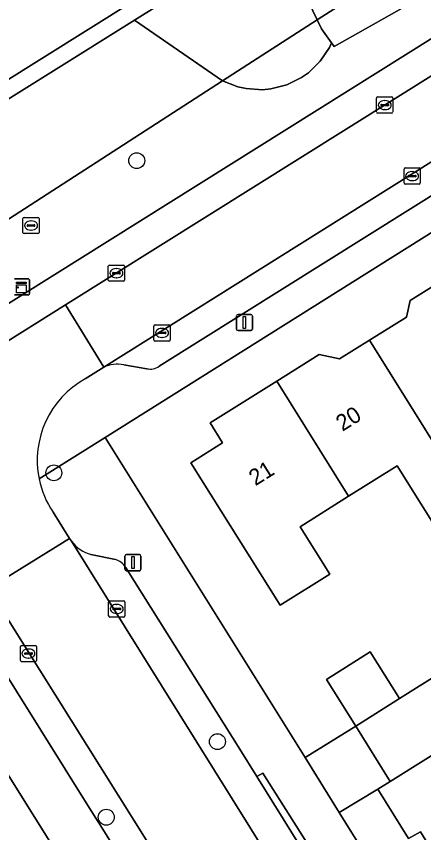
# Model space of a CAD drawing. Extents: x 159664 to 160323, y 385312 to 386115.
# Drawn here: x 159905.9 to 159931, y 385907.3 to 385957.6 of the extents above; entities that cross this region are included whole.
import ezdxf

# ---------------------------------------------------------------- set-up
doc = ezdxf.new("R2010")
doc.units = 0
for name, color, linetype in [('IMGEO_Boom', 7, 'Continuous'), ('IMGEO_Erf', 7, 'Continuous'), ('IMGEO_Groenvoorziening', 7, 'Continuous'), ('IMGEO_Hek', 7, 'Continuous'), ('IMGEO_Kast', 7, 'Continuous'), ('IMGEO_Kolk', 7, 'Continuous'), ('IMGEO_Lichtmast', 7, 'Continuous'), ('IMGEO_Meer_plas_ven_vijver', 7, 'Continuous'), ('IMGEO_Oever', 7, 'Continuous'), ('IMGEO_Pand', 7, 'Continuous'), ('IMGEO_Pand_nummerreeks', 7, 'Continuous'), ('IMGEO_Parkeervlak_open', 7, 'Continuous'), ('IMGEO_Rijbaan_lokaal_open', 7, 'Continuous'), ('IMGEO_Rioolput', 7, 'Continuous'), ('IMGEO_Voetpad_open', 7, 'Continuous')]:
    doc.layers.add(name, color=color, linetype=linetype)

msp = doc.modelspace()

# ---------------------------------------------------------------- linework, layer by layer
at = {"layer": 'IMGEO_Boom'}
for centre in [(159913.357, 385948.701), (159908.249, 385929.487), (159918.328, 385912.941), (159911.48, 385908.288)]:
    msp.add_circle(centre, 0.489, dxfattribs=at)
at = {"layer": 'IMGEO_Erf'}
for points in [[(159960.488, 385962.471), (159911.405, 385931.658), (159923.736, 385911.957), (159926.845, 385913.899), (159925.054, 385916.767), (159927.744, 385918.461), (159929.535, 385915.593), (159932.126, 385917.225)], [(159932.45, 385925.043), (159929.398, 385929.916), (159926.408, 385928.043), (159923.415, 385926.169), (159925.247, 385923.243), (159922.198, 385921.348), (159916.686, 385930.107), (159918.648, 385931.341), (159917.884, 385932.562), (159921.978, 385935.125), (159924.597, 385936.765), (159925.844, 385936.493), (159927.692, 385937.647), (159929.965, 385939.065), (159930.194, 385940.086), (159931.685, 385941.015)], [(159905.202, 385904.344), (159906.986, 385901.466), (159910.117, 385903.4), (159897.762, 385923.148)], [(159932.364, 385904.934), (159930.832, 385907.387), (159930.108, 385906.981), (159928.212, 385910.024), (159925.825, 385908.577), (159972.737, 385833.507)]]:
    msp.add_lwpolyline(points, dxfattribs=at)
at = {"layer": 'IMGEO_Groenvoorziening'}
for points in [[(159929.698, 385960.737), (159930.844, 385958.751), (159925.526, 385955.729), (159925.362, 385955.957), (159925.229, 385955.669), (159924.663, 385954.821), (159923.933, 385954.11), (159923.516, 385953.815), (159922.602, 385953.364), (159921.614, 385953.113), (159921.106, 385953.066), (159920.089, 385953.133), (159919.591, 385953.245), (159918.644, 385953.623), (159905.459, 385945.09), (159902.396, 385942.717), (159901.198, 385940.363), (159899.753, 385938.659), (159900.054, 385938.175), (159900.817, 385937.026), (159953.545, 385970.025)], [(159925.225, 385964.84), (159922.545, 385963.17), (159921.886, 385962.759), (159924.472, 385957.375), (159925.781, 385958.217), (159926.104, 385958.426)], [(159926.104, 385958.426), (159925.781, 385958.217), (159924.472, 385957.375), (159924.741, 385956.817), (159925.362, 385955.957), (159925.526, 385955.729), (159930.844, 385958.751), (159929.698, 385960.737)], [(159897.211, 385945.222), (159896.236, 385944.319), (159899.753, 385938.659), (159901.198, 385940.363), (159902.396, 385942.717), (159905.459, 385945.09), (159918.644, 385953.623), (159913.212, 385957.341), (159897.24, 385947.371)]]:
    msp.add_lwpolyline(points, dxfattribs=at)
for points in [[(159913.212, 385957.341), (159918.644, 385953.623), (159924.472, 385957.375), (159921.886, 385962.759)], [(159924.472, 385957.375), (159918.644, 385953.623), (159919.591, 385953.245), (159920.089, 385953.133), (159921.106, 385953.066), (159921.614, 385953.113), (159922.602, 385953.364), (159923.516, 385953.815), (159923.933, 385954.11), (159924.663, 385954.821), (159925.229, 385955.669), (159925.362, 385955.957), (159924.741, 385956.817)]]:
    msp.add_lwpolyline(points, close=True, dxfattribs=at)
at = {"layer": 'IMGEO_Hek'}
msp.add_lwpolyline([(159928.966, 385910.495), (159926.845, 385913.899)], dxfattribs=at)
at = {"layer": 'IMGEO_Kast'}
for p, q in [((159905.822, 385941.435), (159906.663, 385941.435)), ((159906.663, 385941.435), (159905.822, 385941.435)), ((159906.747, 385941.36), (159906.747, 385940.519)), ((159906.747, 385940.519), (159906.747, 385941.36)), ((159906.672, 385940.435), (159905.831, 385940.435)), ((159905.831, 385940.435), (159906.672, 385940.435))]:
    msp.add_line(p, q, dxfattribs=at)
for points in [[(159905.942, 385941.225), (159906.542, 385941.225), (159906.542, 385941.14), (159905.942, 385941.14), (159905.942, 385941.225)], [(159905.942, 385941.05), (159906.542, 385941.05), (159906.542, 385940.561), (159905.942, 385940.561), (159905.942, 385941.05)]]:
    msp.add_lwpolyline(points, dxfattribs=at)
msp.add_circle((159906.026, 385940.899), 0.0377, dxfattribs=at)
for centre, start, end in [((159906.669, 385941.357), 2.4484, 94.2845), ((159906.669, 385941.357), 2.4484, 94.2845), ((159906.669, 385940.513), 272.4484, 4.2845), ((159906.669, 385940.513), 272.4484, 4.2845)]:
    msp.add_arc(centre, 0.0779, start, end, dxfattribs=at)
at = {"layer": 'IMGEO_Kolk'}
for p, q in [((159928.134, 385951.696), (159928.134, 385952.548)), ((159928.209, 385952.622), (159929.061, 385952.622)), ((159928.622, 385952.402), (159928.647, 385952.402)), ((159929.135, 385952.548), (159929.135, 385951.696)), ((159928.393, 385952.116), (159928.393, 385952.128)), ((159928.831, 385952.079), (159928.433, 385952.079)), ((159928.436, 385952.165), (159928.834, 385952.165)), ((159928.645, 385951.842), (159928.62, 385951.842)), ((159928.877, 385952.128), (159928.877, 385952.116)), ((159929.061, 385951.622), (159928.209, 385951.622)), ((159929.821, 385947.326), (159929.821, 385948.178)), ((159929.896, 385948.252), (159930.748, 385948.252)), ((159930.822, 385948.178), (159930.822, 385947.326)), ((159930.08, 385947.746), (159930.08, 385947.758)), ((159930.518, 385947.709), (159930.12, 385947.709)), ((159930.123, 385947.795), (159930.521, 385947.795)), ((159930.309, 385948.032), (159930.334, 385948.032)), ((159930.564, 385947.758), (159930.564, 385947.746)), ((159930.748, 385947.252), (159929.896, 385947.252)), ((159930.332, 385947.472), (159930.307, 385947.472)), ((159911.607, 385941.349), (159911.607, 385942.201)), ((159911.682, 385942.275), (159912.534, 385942.275)), ((159912.608, 385942.201), (159912.608, 385941.349)), ((159911.866, 385941.769), (159911.866, 385941.781)), ((159912.304, 385941.732), (159911.906, 385941.732)), ((159911.909, 385941.818), (159912.307, 385941.818)), ((159912.095, 385942.055), (159912.12, 385942.055)), ((159912.35, 385941.781), (159912.35, 385941.769)), ((159912.534, 385941.275), (159911.682, 385941.275)), ((159912.118, 385941.495), (159912.093, 385941.495)), ((159914.416, 385937.671), (159914.416, 385938.523)), ((159914.491, 385938.597), (159915.343, 385938.597)), ((159914.718, 385938.14), (159915.116, 385938.14)), ((159914.904, 385938.377), (159914.929, 385938.377)), ((159915.417, 385938.523), (159915.417, 385937.671)), ((159914.675, 385938.091), (159914.675, 385938.103)), ((159915.113, 385938.054), (159914.715, 385938.054)), ((159914.927, 385937.817), (159914.902, 385937.817)), ((159915.159, 385938.103), (159915.159, 385938.091)), ((159915.343, 385937.597), (159914.491, 385937.597)), ((159911.626, 385920.682), (159911.626, 385921.534)), ((159911.701, 385921.608), (159912.553, 385921.608)), ((159912.627, 385921.534), (159912.627, 385920.682)), ((159911.885, 385921.102), (159911.885, 385921.114)), ((159912.323, 385921.065), (159911.925, 385921.065)), ((159911.928, 385921.151), (159912.326, 385921.151)), ((159912.114, 385921.388), (159912.139, 385921.388)), ((159912.369, 385921.114), (159912.369, 385921.102)), ((159912.553, 385920.608), (159911.701, 385920.608)), ((159912.137, 385920.828), (159912.112, 385920.828)), ((159906.188, 385917.937), (159906.188, 385918.789)), ((159906.263, 385918.863), (159907.115, 385918.863)), ((159906.676, 385918.643), (159906.701, 385918.643)), ((159907.189, 385918.789), (159907.189, 385917.937)), ((159906.447, 385918.357), (159906.447, 385918.369)), ((159906.885, 385918.32), (159906.487, 385918.32)), ((159906.49, 385918.406), (159906.888, 385918.406)), ((159906.699, 385918.083), (159906.674, 385918.083)), ((159906.931, 385918.369), (159906.931, 385918.357)), ((159907.115, 385917.863), (159906.263, 385917.863))]:
    msp.add_line(p, q, dxfattribs=at)
for points in [[(159928.134, 385951.696), (159928.134, 385952.548)], [(159928.209, 385952.622), (159929.061, 385952.622)], [(159929.135, 385952.548), (159929.135, 385951.696)], [(159929.061, 385951.622), (159928.209, 385951.622)], [(159929.821, 385947.326), (159929.821, 385948.178)], [(159929.896, 385948.252), (159930.748, 385948.252)], [(159930.822, 385948.178), (159930.822, 385947.326)], [(159930.748, 385947.252), (159929.896, 385947.252)], [(159911.607, 385941.349), (159911.607, 385942.201)], [(159911.682, 385942.275), (159912.534, 385942.275)], [(159912.608, 385942.201), (159912.608, 385941.349)], [(159912.534, 385941.275), (159911.682, 385941.275)], [(159914.416, 385937.671), (159914.416, 385938.523)], [(159914.491, 385938.597), (159915.343, 385938.597)], [(159915.417, 385938.523), (159915.417, 385937.671)], [(159915.343, 385937.597), (159914.491, 385937.597)], [(159911.626, 385920.682), (159911.626, 385921.534)], [(159911.701, 385921.608), (159912.553, 385921.608)], [(159912.627, 385921.534), (159912.627, 385920.682)], [(159912.553, 385920.608), (159911.701, 385920.608)], [(159906.188, 385917.937), (159906.188, 385918.789)], [(159906.263, 385918.863), (159907.115, 385918.863)], [(159907.189, 385918.789), (159907.189, 385917.937)], [(159907.115, 385917.863), (159906.263, 385917.863)]]:
    msp.add_lwpolyline(points, dxfattribs=at)
for centre, radius, start, end in [((159928.211, 385952.546), 0.0765, 91.552, 178.448), ((159928.211, 385952.546), 0.0765, 91.552, 178.448), ((159929.059, 385952.546), 0.0765, 1.552, 88.448), ((159929.059, 385952.546), 0.0765, 1.552, 88.448), ((159928.211, 385951.698), 0.0765, 181.552, 268.448), ((159928.211, 385951.698), 0.0765, 181.552, 268.448), ((159928.433, 385952.125), 0.0403, 85.8775, 175.7526), ((159928.43, 385952.115), 0.0366, 178.938, 274.7102), ((159928.834, 385952.122), 0.043, 264.8664, 352.4533), ((159928.838, 385952.127), 0.0386, 1.7309, 96.639), ((159929.059, 385951.698), 0.0765, 271.552, 358.448), ((159929.059, 385951.698), 0.0765, 271.552, 358.448), ((159929.898, 385948.176), 0.0765, 91.552, 178.448), ((159929.898, 385948.176), 0.0765, 91.552, 178.448), ((159930.746, 385948.176), 0.0765, 1.552, 88.448), ((159930.746, 385948.176), 0.0765, 1.552, 88.448), ((159930.12, 385947.755), 0.0403, 85.8775, 175.7526), ((159930.117, 385947.745), 0.0366, 178.938, 274.7102), ((159930.521, 385947.752), 0.043, 264.8664, 352.4533), ((159930.525, 385947.757), 0.0386, 1.7309, 96.639), ((159929.898, 385947.328), 0.0765, 181.552, 268.448), ((159929.898, 385947.328), 0.0765, 181.552, 268.448), ((159930.746, 385947.328), 0.0765, 271.552, 358.448), ((159930.746, 385947.328), 0.0765, 271.552, 358.448), ((159911.684, 385942.199), 0.0765, 91.552, 178.448), ((159911.684, 385942.199), 0.0765, 91.552, 178.448), ((159912.532, 385942.199), 0.0765, 1.552, 88.448), ((159912.532, 385942.199), 0.0765, 1.552, 88.448), ((159911.906, 385941.778), 0.0403, 85.8775, 175.7526), ((159911.903, 385941.768), 0.0366, 178.938, 274.7102), ((159912.307, 385941.775), 0.043, 264.8664, 352.4533), ((159912.311, 385941.78), 0.0386, 1.7309, 96.639), ((159911.684, 385941.351), 0.0765, 181.552, 268.448), ((159911.684, 385941.351), 0.0765, 181.552, 268.448), ((159912.532, 385941.351), 0.0765, 271.552, 358.448), ((159912.532, 385941.351), 0.0765, 271.552, 358.448), ((159914.493, 385938.521), 0.0765, 91.552, 178.448), ((159914.493, 385938.521), 0.0765, 91.552, 178.448), ((159914.715, 385938.1), 0.0403, 85.8775, 175.7526), ((159915.12, 385938.102), 0.0386, 1.7309, 96.639), ((159915.341, 385938.521), 0.0765, 1.552, 88.448), ((159915.341, 385938.521), 0.0765, 1.552, 88.448), ((159914.493, 385937.673), 0.0765, 181.552, 268.448), ((159914.493, 385937.673), 0.0765, 181.552, 268.448), ((159914.712, 385938.09), 0.0366, 178.938, 274.7102), ((159915.116, 385938.097), 0.043, 264.8664, 352.4533), ((159915.341, 385937.673), 0.0765, 271.552, 358.448), ((159915.341, 385937.673), 0.0765, 271.552, 358.448), ((159911.703, 385921.532), 0.0765, 91.552, 178.448), ((159911.703, 385921.532), 0.0765, 91.552, 178.448), ((159912.551, 385921.532), 0.0765, 1.552, 88.448), ((159912.551, 385921.532), 0.0765, 1.552, 88.448), ((159911.925, 385921.111), 0.0403, 85.8775, 175.7526), ((159911.922, 385921.101), 0.0366, 178.938, 274.7102), ((159912.326, 385921.108), 0.043, 264.8664, 352.4533), ((159912.33, 385921.113), 0.0386, 1.7309, 96.639), ((159911.703, 385920.684), 0.0765, 181.552, 268.448), ((159911.703, 385920.684), 0.0765, 181.552, 268.448), ((159912.551, 385920.684), 0.0765, 271.552, 358.448), ((159912.551, 385920.684), 0.0765, 271.552, 358.448), ((159906.265, 385918.787), 0.0765, 91.552, 178.448), ((159906.265, 385918.787), 0.0765, 91.552, 178.448), ((159907.113, 385918.787), 0.0765, 1.552, 88.448), ((159907.113, 385918.787), 0.0765, 1.552, 88.448), ((159906.487, 385918.366), 0.0403, 85.8775, 175.7526), ((159906.484, 385918.356), 0.0366, 178.938, 274.7102), ((159906.888, 385918.363), 0.043, 264.8664, 352.4533), ((159906.892, 385918.368), 0.0386, 1.7309, 96.639), ((159906.265, 385917.939), 0.0765, 181.552, 268.448), ((159906.265, 385917.939), 0.0765, 181.552, 268.448), ((159907.113, 385917.939), 0.0765, 271.552, 358.448), ((159907.113, 385917.939), 0.0765, 271.552, 358.448)]:
    msp.add_arc(centre, radius, start, end, dxfattribs=at)
for centre, major_axis, ratio, start_param, end_param in [((159928.621, 385952.122), (-0.387, 0.002), 0.722429, 4.712389, 7.853982), ((159928.646, 385952.122), (-0.39, 0.002), 0.717154, 1.570796, 4.712389), ((159930.308, 385947.752), (-0.387, 0.002), 0.722429, 4.712389, 7.853982), ((159930.333, 385947.752), (-0.39, 0.002), 0.717154, 1.570796, 4.712389), ((159912.094, 385941.775), (-0.387, 0.002), 0.722429, 4.712389, 7.853982), ((159912.119, 385941.775), (-0.39, 0.002), 0.717154, 1.570796, 4.712389), ((159914.903, 385938.097), (-0.387, 0.002), 0.722429, 4.712389, 7.853982), ((159914.928, 385938.097), (-0.39, 0.002), 0.717154, 1.570796, 4.712389), ((159912.113, 385921.108), (-0.387, 0.002), 0.722429, 4.712389, 7.853982), ((159912.138, 385921.108), (-0.39, 0.002), 0.717154, 1.570796, 4.712389), ((159906.675, 385918.363), (-0.387, 0.002), 0.722429, 4.712389, 7.853982), ((159906.7, 385918.363), (-0.39, 0.002), 0.717154, 1.570796, 4.712389)]:
    msp.add_ellipse(centre, major_axis=major_axis, ratio=ratio, start_param=start_param, end_param=end_param, dxfattribs=at)
at = {"layer": 'IMGEO_Lichtmast'}
for p, q in [((159919.496, 385938.339), (159919.496, 385939.139)), ((159919.496, 385939.139), (159919.496, 385938.339)), ((159919.596, 385939.239), (159920.386, 385939.239)), ((159920.386, 385939.239), (159919.596, 385939.239)), ((159920.486, 385939.139), (159920.486, 385938.339)), ((159920.486, 385938.339), (159920.486, 385939.139)), ((159920.386, 385938.239), (159919.596, 385938.239)), ((159919.596, 385938.239), (159920.386, 385938.239)), ((159912.63, 385923.563), (159912.63, 385924.363)), ((159912.63, 385924.363), (159912.63, 385923.563)), ((159912.73, 385924.463), (159913.52, 385924.463)), ((159913.52, 385924.463), (159912.73, 385924.463)), ((159913.62, 385924.363), (159913.62, 385923.563)), ((159913.62, 385923.563), (159913.62, 385924.363)), ((159913.52, 385923.463), (159912.73, 385923.463)), ((159912.73, 385923.463), (159913.52, 385923.463))]:
    msp.add_line(p, q, dxfattribs=at)
for points in [[(159919.916, 385939.114), (159920.066, 385939.114), (159920.066, 385938.364), (159919.916, 385938.364), (159919.916, 385939.114)], [(159913.05, 385924.338), (159913.2, 385924.338), (159913.2, 385923.588), (159913.05, 385923.588), (159913.05, 385924.338)]]:
    msp.add_lwpolyline(points, dxfattribs=at)
for centre, start, end in [((159919.596, 385939.139), 90, 180), ((159919.596, 385939.139), 90, 180), ((159920.386, 385939.139), 0, 90), ((159920.386, 385939.139), 360, 90), ((159919.596, 385938.339), 180, 270), ((159919.596, 385938.339), 180, 270), ((159920.386, 385938.339), 270, 0), ((159920.386, 385938.339), 270, 0), ((159912.73, 385924.363), 90, 180), ((159912.73, 385924.363), 90, 180), ((159913.52, 385924.363), 0, 90), ((159913.52, 385924.363), 360, 90), ((159912.73, 385923.563), 180, 270), ((159912.73, 385923.563), 180, 270), ((159913.52, 385923.563), 270, 0), ((159913.52, 385923.563), 270, 0)]:
    msp.add_arc(centre, 0.1, start, end, dxfattribs=at)
at = {"layer": 'IMGEO_Meer_plas_ven_vijver'}
msp.add_lwpolyline([(159862.475, 385926.614), (159889.468, 385943.577), (159888.091, 385945.752), (159895.223, 385950.328), (159896.575, 385948.159), (159924.142, 385965.416)], dxfattribs=at)
at = {"layer": 'IMGEO_Oever'}
msp.add_lwpolyline([(159924.142, 385965.416), (159896.575, 385948.159), (159897.11, 385947.302), (159897.24, 385947.371), (159913.212, 385957.341), (159921.886, 385962.759)], dxfattribs=at)
at = {"layer": 'IMGEO_Pand'}
for points in [[(159932.985, 385940.977), (159932.688, 385940.794), (159931.685, 385941.015), (159930.194, 385940.086), (159929.965, 385939.065), (159927.692, 385937.647), (159934.697, 385926.45), (159936.942, 385927.856), (159933.89, 385932.729), (159936.947, 385934.643)], [(159927.692, 385937.647), (159925.844, 385936.493), (159924.597, 385936.765), (159921.978, 385935.125), (159926.408, 385928.043), (159929.398, 385929.916), (159932.45, 385925.043), (159934.697, 385926.45)], [(159921.978, 385935.125), (159917.884, 385932.562), (159918.648, 385931.341), (159916.686, 385930.107), (159922.198, 385921.348), (159925.247, 385923.243), (159923.415, 385926.169), (159926.408, 385928.043)], [(159926.845, 385913.899), (159929.535, 385915.593), (159927.744, 385918.461), (159925.054, 385916.767)], [(159940.313, 385910.151), (159939.351, 385911.692), (159940.621, 385912.485), (159938.246, 385916.289), (159928.966, 385910.495), (159928.212, 385910.024), (159930.108, 385906.981), (159930.832, 385907.387), (159932.364, 385904.934), (159940.426, 385909.97)]]:
    msp.add_lwpolyline(points, close=True, dxfattribs=at)
at = {"layer": 'IMGEO_Parkeervlak_open'}
for points in [[(159954.688, 385963.169), (159911.323, 385935.993)], [(159914.736, 385936.044), (159952.958, 385959.968)], [(159912.554, 385936.137), (159913.989, 385935.897)], [(159909.345, 385925.272), (159966.54, 385833.611)], [(159912.053, 385924.147), (159910.54, 385924.467)], [(159918.241, 385914.788), (159912.668, 385923.681)], [(159961.733, 385830.677), (159904.47, 385921.952)], [(159904.433, 385918.439), (159910.452, 385908.848)], [(159919.709, 385912.471), (159918.241, 385914.788)], [(159920.762, 385910.787), (159919.709, 385912.471)], [(159923.431, 385906.517), (159920.762, 385910.787)], [(159910.452, 385908.848), (159911.363, 385907.393)], [(159911.363, 385907.393), (159912.562, 385905.459)]]:
    msp.add_lwpolyline(points, dxfattribs=at)
for centre, radius, start, end in [((159912.185, 385933.957), 2.211, 80.3945, 112.9496), ((159914.198, 385936.808), 0.935, 257.1085, 305.1571), ((159911.05, 385926.513), 2.109, 216.0563, 256.0121), ((159911.775, 385923.141), 1.044, 31.1608, 74.535)]:
    msp.add_arc(centre, radius, start, end, dxfattribs=at)
at = {"layer": 'IMGEO_Rijbaan_lokaal_open'}
for points in [[(159954.688, 385963.169), (159952.436, 385967.026), (159908.969, 385939.82), (159911.323, 385935.993)], [(159961.733, 385830.677), (159966.54, 385833.611), (159909.345, 385925.272), (159909.214, 385925.452), (159904.229, 385922.375), (159904.391, 385922.078), (159904.47, 385921.952)], [(159928.966, 385910.495), (159926.845, 385913.899), (159923.736, 385911.957), (159925.825, 385908.577), (159928.212, 385910.024)]]:
    msp.add_lwpolyline(points, close=True, dxfattribs=at)
for points in [[(159910.183, 385935.271), (159911.323, 385935.993), (159908.969, 385939.82), (159891.196, 385928.691), (159893.557, 385924.936), (159894.921, 385925.791)], [(159903.291, 385923.876), (159904.229, 385922.375), (159909.214, 385925.452), (159908.202, 385927.068)]]:
    msp.add_lwpolyline(points, dxfattribs=at)
for centre, radius, start, end in [((159912.945, 385930.264), 5.718, 118.8772, 191.6492), ((159912.921, 385930.253), 5.694, 191.5894, 214.0126)]:
    msp.add_arc(centre, radius, start, end, dxfattribs=at)
at = {"layer": 'IMGEO_Rioolput'}
for p, q in [((159906.421, 385945.21), (159907.273, 385945.21)), ((159906.346, 385944.284), (159906.346, 385945.136)), ((159906.605, 385944.704), (159906.605, 385944.716)), ((159907.043, 385944.667), (159906.645, 385944.667)), ((159906.648, 385944.753), (159907.046, 385944.753)), ((159906.834, 385944.99), (159906.859, 385944.99)), ((159907.089, 385944.716), (159907.089, 385944.704)), ((159907.347, 385945.136), (159907.347, 385944.284)), ((159907.273, 385944.21), (159906.421, 385944.21)), ((159906.857, 385944.43), (159906.832, 385944.43))]:
    msp.add_line(p, q, dxfattribs=at)
for points in [[(159906.421, 385945.21), (159907.273, 385945.21)], [(159906.346, 385944.284), (159906.346, 385945.136)], [(159907.347, 385945.136), (159907.347, 385944.284)], [(159907.273, 385944.21), (159906.421, 385944.21)]]:
    msp.add_lwpolyline(points, dxfattribs=at)
for centre, radius, start, end in [((159906.423, 385945.134), 0.0765, 91.552, 178.448), ((159906.423, 385945.134), 0.0765, 91.552, 178.448), ((159907.271, 385945.134), 0.0765, 1.552, 88.448), ((159907.271, 385945.134), 0.0765, 1.552, 88.448), ((159906.645, 385944.713), 0.0403, 85.8775, 175.7526), ((159906.642, 385944.703), 0.0366, 178.938, 274.7102), ((159907.046, 385944.71), 0.043, 264.8664, 352.4533), ((159907.05, 385944.715), 0.0386, 1.7309, 96.639), ((159906.423, 385944.286), 0.0765, 181.552, 268.448), ((159906.423, 385944.286), 0.0765, 181.552, 268.448), ((159907.271, 385944.286), 0.0765, 271.552, 358.448), ((159907.271, 385944.286), 0.0765, 271.552, 358.448)]:
    msp.add_arc(centre, radius, start, end, dxfattribs=at)
for centre, major_axis, ratio, start_param, end_param in [((159906.833, 385944.71), (-0.387, 0.002), 0.722429, 4.712389, 7.853982), ((159906.858, 385944.71), (-0.39, 0.002), 0.717154, 1.570796, 4.712389)]:
    msp.add_ellipse(centre, major_axis=major_axis, ratio=ratio, start_param=start_param, end_param=end_param, dxfattribs=at)
at = {"layer": 'IMGEO_Voetpad_open'}
for points in [[(159957.008, 385971.838), (159955.282, 385972.677), (159953.545, 385970.025), (159900.817, 385937.026), (159900.054, 385938.175), (159899.814, 385938.011), (159897.205, 385936.362), (159897.089, 385936.287), (159897.826, 385935.149), (159844.627, 385901.937), (159840.98, 385902.792), (159842.724, 385899.996)], [(159846.264, 385900.693), (159847.59, 385901.495), (159891.196, 385928.691), (159908.969, 385939.82), (159952.436, 385967.026)], [(159907.344, 385929.109), (159911.405, 385931.658), (159960.488, 385962.471)], [(159952.958, 385959.968), (159914.736, 385936.044)], [(159913.989, 385935.897), (159912.554, 385936.137)], [(159911.323, 385935.993), (159910.183, 385935.271)], [(159984.547, 385816.744), (159983.8, 385816.278), (159981.326, 385820.244), (159983.037, 385821.314), (159977.037, 385830.931), (159976.287, 385830.471), (159975.949, 385831.023), (159974.168, 385833.87), (159973.941, 385834.239), (159973.932, 385834.253), (159972.737, 385833.507), (159925.825, 385908.577), (159923.736, 385911.957), (159911.405, 385931.658), (159907.344, 385929.109)], [(159908.202, 385927.068), (159909.214, 385925.452), (159909.345, 385925.272)], [(159901.635, 385925.571), (159897.762, 385923.148), (159910.117, 385903.4), (159912.237, 385900.05), (159945.912, 385846.253), (159943.437, 385844.726), (159942.68, 385844.254), (159943.473, 385842.986), (159946.689, 385845.008), (159959.474, 385824.596), (159961.377, 385821.523)], [(159910.54, 385924.467), (159912.053, 385924.147)], [(159912.668, 385923.681), (159918.241, 385914.788), (159919.709, 385912.471), (159920.762, 385910.787), (159921.132, 385911.01), (159923.812, 385906.761), (159923.431, 385906.517), (159940.61, 385878.988), (159941.861, 385876.989), (159947.782, 385867.52), (159948.866, 385865.766), (159952.389, 385860.121), (159953.801, 385857.87), (159958.89, 385849.7), (159960.317, 385847.412), (159966.363, 385837.715), (159967.458, 385835.954), (159984.172, 385809.147)], [(159958.307, 385832.363), (159956.044, 385836.02), (159954.942, 385837.782), (159942.352, 385857.909), (159941.066, 385859.92), (159933.418, 385872.158), (159932.15, 385874.182), (159920.833, 385892.269), (159919.574, 385894.292), (159915.224, 385901.204), (159914.841, 385900.959), (159912.178, 385905.223), (159912.562, 385905.459), (159911.363, 385907.393), (159910.452, 385908.848), (159904.433, 385918.439)], [(159932.126, 385917.225), (159929.535, 385915.593), (159926.845, 385913.899), (159928.966, 385910.495), (159938.246, 385916.289)]]:
    msp.add_lwpolyline(points, dxfattribs=at)
msp.add_lwpolyline([(159923.431, 385906.517), (159923.812, 385906.761), (159921.132, 385911.01), (159920.762, 385910.787)], close=True, dxfattribs=at)
for centre, radius, start, end in [((159912.185, 385933.957), 2.211, 80.3945, 112.9496), ((159914.198, 385936.808), 0.935, 257.1085, 305.1571), ((159912.945, 385930.264), 5.718, 118.8772, 191.6492), ((159912.921, 385930.253), 5.694, 191.5894, 214.0126), ((159911.05, 385926.513), 2.109, 216.0563, 256.0121), ((159911.775, 385923.141), 1.044, 31.1608, 74.535)]:
    msp.add_arc(centre, radius, start, end, dxfattribs=at)

# ---------------------------------------------------------------- texts
at = {"layer": 'IMGEO_Pand_nummerreeks'}
for s, p in [('20', (159926.028, 385932.008)), ('21', (159920.665, 385928.653))]:
    msp.add_text(s, height=1, rotation=32.0366, dxfattribs=at).set_placement(p)

doc.saveas('drawing.dxf')
